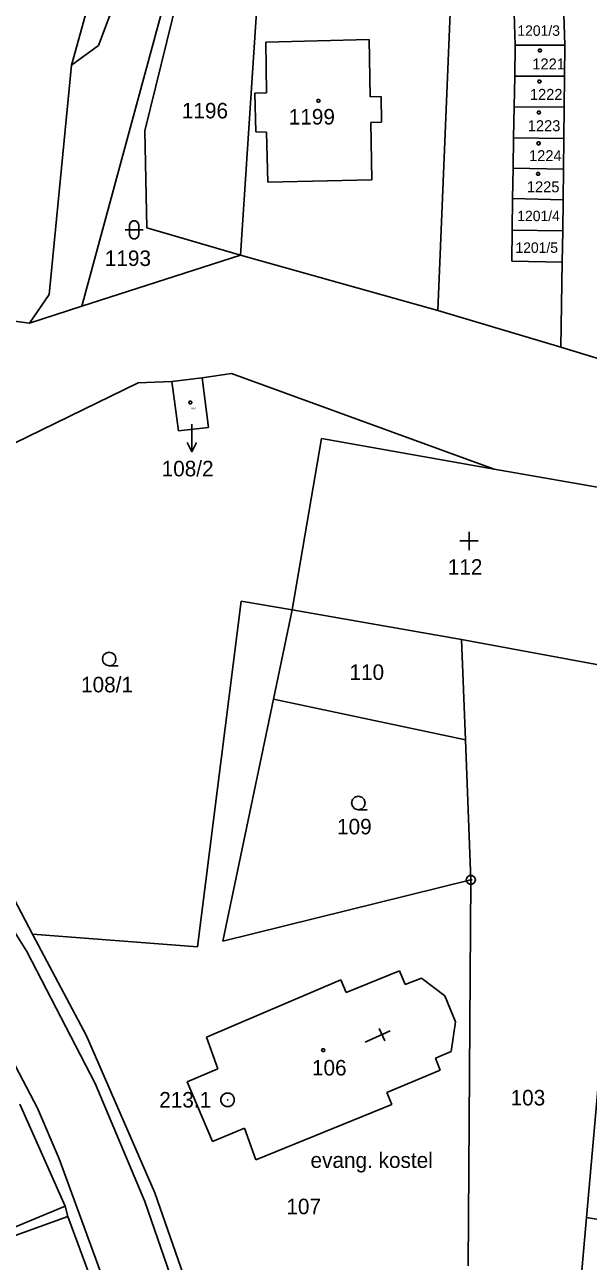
# Model space of a CAD drawing. Extents: x -609861 to -605046, y -1120287 to -1116307.
# Drawn here: x -607312.5 to -607250.8, y -1119072.1 to -1118936.8 of the extents above; entities that cross this region are included whole.
import ezdxf

# ---------------------------------------------------------------- set-up
doc = ezdxf.new("R2010")
doc.units = 0
for name, color, linetype in [('Vrstva 1', 7, 'Continuous'), ('Vrstva 2', 7, 'Continuous'), ('Vrstva 3', 7, 'Continuous'), ('Vrstva 5', 7, 'Continuous'), ('Vrstva 7', 7, 'Continuous'), ('Vrstva 8', 7, 'Continuous')]:
    doc.layers.add(name, color=color, linetype=linetype)

msp = doc.modelspace()

# ---------------------------------------------------------------- linework, layer by layer
at = {"layer": 'Vrstva 1'}
for p, q in [((-607300.47, -1118916.28), (-607307.36, -1118941.2)), ((-607296.86, -1118918.81), (-607304.41, -1118939.04)), ((-607265.37, -1118923.27), (-607267.24, -1118968.03)), ((-607286.67, -1118928.97), (-607288.87, -1118962)), ((-607306.23, -1118967.58), (-607296.01, -1118929.91)), ((-607294.87, -1118930.22), (-607299.33, -1118948.38)), ((-607258.88, -1118935.5), (-607258.76, -1118939.01)), ((-607253.43, -1118935.58), (-607253.33, -1118938.99)), ((-607286.06, -1118938.66), (-607274.75, -1118938.38)), ((-607286.02, -1118944.22), (-607286.06, -1118938.66)), ((-607274.75, -1118938.38), (-607274.64, -1118944.65)), ((-607304.41, -1118939.04), (-607307.36, -1118941.2)), ((-607258.76, -1118939.01), (-607258.82, -1118942.37)), ((-607253.33, -1118938.99), (-607258.76, -1118939.01)), ((-607253.33, -1118938.99), (-607253.36, -1118942.38)), ((-607307.36, -1118941.2), (-607309.83, -1118966.28)), ((-607258.82, -1118942.37), (-607258.88, -1118945.75)), ((-607253.36, -1118942.38), (-607258.82, -1118942.37)), ((-607253.36, -1118942.38), (-607253.4, -1118945.77)), ((-607287.27, -1118944.24), (-607286.02, -1118944.22)), ((-607287.19, -1118948.47), (-607287.27, -1118944.24)), ((-607274.64, -1118944.65), (-607273.44, -1118944.62)), ((-607273.44, -1118944.62), (-607273.39, -1118947.43)), ((-607258.88, -1118945.75), (-607258.94, -1118949.13)), ((-607253.4, -1118945.77), (-607258.88, -1118945.75)), ((-607253.4, -1118945.77), (-607253.43, -1118949.2)), ((-607273.39, -1118947.43), (-607274.58, -1118947.45)), ((-607274.58, -1118947.45), (-607274.47, -1118953.73)), ((-607299.33, -1118948.38), (-607299.1, -1118958.99)), ((-607286.02, -1118948.53), (-607287.19, -1118948.47)), ((-607285.85, -1118953.98), (-607286.02, -1118948.53)), ((-607258.94, -1118949.13), (-607258.99, -1118952.47)), ((-607253.43, -1118949.2), (-607258.94, -1118949.13)), ((-607253.43, -1118949.2), (-607253.47, -1118952.58)), ((-607258.99, -1118952.47), (-607259.05, -1118955.79)), ((-607253.47, -1118952.58), (-607258.99, -1118952.47)), ((-607253.47, -1118952.58), (-607253.5, -1118955.92)), ((-607274.47, -1118953.73), (-607285.85, -1118953.98)), ((-607259.05, -1118955.79), (-607259.08, -1118959.23)), ((-607259.05, -1118955.79), (-607253.5, -1118955.92)), ((-607253.5, -1118955.92), (-607253.56, -1118959.33)), ((-607299.1, -1118958.99), (-607288.87, -1118962)), ((-607259.08, -1118959.23), (-607259.14, -1118962.63)), ((-607259.08, -1118959.23), (-607253.56, -1118959.33)), ((-607253.56, -1118959.33), (-607253.63, -1118962.74)), ((-607288.87, -1118962), (-607306.23, -1118967.58)), ((-607288.87, -1118962), (-607267.24, -1118968.03)), ((-607259.14, -1118962.63), (-607253.63, -1118962.74)), ((-607253.63, -1118962.74), (-607253.77, -1118972.06)), ((-607309.83, -1118966.28), (-607311.95, -1118969.42)), ((-607311.95, -1118969.42), (-607324.85, -1118967.75)), ((-607311.95, -1118969.42), (-607306.23, -1118967.58)), ((-607267.24, -1118968.03), (-607253.77, -1118972.06)), ((-607253.77, -1118972.06), (-607239.53, -1118976.37)), ((-607289.83, -1118974.94), (-607293.05, -1118975.42)), ((-607261.05, -1118985.41), (-607289.83, -1118974.94)), ((-607300.07, -1118975.97), (-607315.17, -1118983.33)), ((-607296.37, -1118975.82), (-607300.07, -1118975.97)), ((-607293.05, -1118975.42), (-607296.37, -1118975.82)), ((-607296.37, -1118975.82), (-607295.66, -1118981.22)), ((-607292.35, -1118980.84), (-607293.05, -1118975.42)), ((-607295.66, -1118981.22), (-607292.35, -1118980.84)), ((-607279.97, -1118982.04), (-607283.2, -1119000.82)), ((-607261.05, -1118985.41), (-607279.97, -1118982.04)), ((-607245.35, -1118988.18), (-607261.05, -1118985.41)), ((-607293.58, -1119037.72), (-607288.78, -1118999.85)), ((-607288.78, -1118999.85), (-607283.2, -1119000.82)), ((-607283.2, -1119000.82), (-607285.25, -1119010.61)), ((-607283.2, -1119000.82), (-607264.64, -1119004.08)), ((-607264.21, -1119015.05), (-607264.64, -1119004.08)), ((-607264.64, -1119004.08), (-607245.68, -1119007.59)), ((-607250.96, -1119067.36), (-607245.68, -1119007.59)), ((-607285.25, -1119010.61), (-607290.78, -1119037.1)), ((-607285.25, -1119010.61), (-607264.21, -1119015.05)), ((-607327.08, -1119014.68), (-607312.24, -1119038.23)), ((-607263.61, -1119030.39), (-607264.21, -1119015.05)), ((-607311.65, -1119036.31), (-607315.37, -1119029.28)), ((-607290.78, -1119037.1), (-607263.61, -1119030.39)), ((-607263.92, -1119072.65), (-607263.61, -1119030.39)), ((-607311.65, -1119036.31), (-607293.58, -1119037.72)), ((-607305.74, -1119047.45), (-607311.65, -1119036.31)), ((-607312.24, -1119038.23), (-607304.78, -1119052.66)), ((-607311.08, -1119055.37), (-607318.42, -1119041.55)), ((-607292.59, -1119047.6), (-607277.85, -1119041.34)), ((-607277.85, -1119041.34), (-607277.28, -1119042.7)), ((-607277.28, -1119042.7), (-607271.42, -1119040.35)), ((-607271.42, -1119040.35), (-607270.82, -1119041.83)), ((-607270.82, -1119041.83), (-607269.01, -1119041.15)), ((-607269.01, -1119041.15), (-607266.46, -1119043.07)), ((-607266.46, -1119043.07), (-607265.32, -1119045.91)), ((-607265.32, -1119045.91), (-607265.79, -1119049.19)), ((-607298.24, -1119064.66), (-607305.74, -1119047.45)), ((-607291.32, -1119051.06), (-607292.59, -1119047.6)), ((-607265.79, -1119049.19), (-607267.48, -1119049.9)), ((-607294.69, -1119052.5), (-607291.32, -1119051.06)), ((-607267.48, -1119049.9), (-607266.97, -1119051.23)), ((-607266.97, -1119051.23), (-607272.82, -1119053.66)), ((-607304.78, -1119052.66), (-607299.33, -1119065.6)), ((-607291.91, -1119059.03), (-607294.69, -1119052.5)), ((-607272.82, -1119053.66), (-607272.27, -1119054.96)), ((-607308.07, -1119066.12), (-607313.01, -1119054.95)), ((-607272.27, -1119054.96), (-607287.16, -1119061.05)), ((-607308.71, -1119060.91), (-607311.08, -1119055.37)), ((-607288.41, -1119057.55), (-607291.91, -1119059.03)), ((-607287.16, -1119061.05), (-607288.41, -1119057.55)), ((-607292.66, -1119080.55), (-607298.24, -1119064.66)), ((-607319.12, -1119071.34), (-607307.77, -1119067.23)), ((-607308.07, -1119066.12), (-607315.01, -1119069)), ((-607307.77, -1119067.23), (-607308.07, -1119066.12)), ((-607302.28, -1119082.06), (-607307.77, -1119067.23)), ((-607253.88, -1119100.38), (-607250.96, -1119067.36)), ((-607250.96, -1119067.36), (-607235.7, -1119069.92))]:
    msp.add_line(p, q, dxfattribs=at)
for points in [[(-607308.71, -1119060.91), (-607301.02, -1119082), (-607287.29, -1119133.11)], [(-607280.21, -1119131.72), (-607294.43, -1119079.74), (-607299.33, -1119065.6)]]:
    msp.add_lwpolyline(points, dxfattribs=at)
at = {"layer": 'Vrstva 3'}
for p, q in [((-607263.81, -1118994.27), (-607263.81, -1118992.27)), ((-607264.81, -1118993.27), (-607262.81, -1118993.27))]:
    msp.add_line(p, q, dxfattribs=at)
msp.add_lwpolyline([(-607301, -1118958.71), (-607300.9, -1118958.42), (-607300.65, -1118958.24), (-607300.34, -1118958.24), (-607300.09, -1118958.42), (-607299.99, -1118958.71), (-607299.99, -1118959.71), (-607300.09, -1118960), (-607300.34, -1118960.18), (-607300.65, -1118960.18), (-607300.9, -1118960), (-607301, -1118959.71)], close=True, dxfattribs=at)
for points in [[(-607301.5, -1118959.21), (-607300.23, -1118959.21), (-607299.5, -1118959.21)], [(-607303.23, -1119006.94), (-607303.61, -1119006.84), (-607303.88, -1119006.57), (-607303.98, -1119006.2), (-607303.88, -1119005.83), (-607303.61, -1119005.56), (-607303.24, -1119005.46), (-607302.87, -1119005.56), (-607302.6, -1119005.83), (-607302.5, -1119006.21), (-607302.6, -1119006.59), (-607302.87, -1119006.86), (-607303.25, -1119006.96), (-607302.25, -1119006.96)], [(-607275.94, -1119022.7), (-607276.32, -1119022.6), (-607276.59, -1119022.33), (-607276.69, -1119021.96), (-607276.59, -1119021.59), (-607276.32, -1119021.32), (-607275.95, -1119021.22), (-607275.58, -1119021.32), (-607275.31, -1119021.59), (-607275.21, -1119021.97), (-607275.31, -1119022.35), (-607275.58, -1119022.62), (-607275.96, -1119022.72), (-607274.96, -1119022.72)]]:
    msp.add_lwpolyline(points, dxfattribs=at)
at = {"layer": 'Vrstva 5'}
for p, q in [((-607275.19, -1119048.15), (-607272.453, -1119046.922)), ((-607273.058, -1119048.016), (-607273.672, -1119046.647))]:
    msp.add_line(p, q, dxfattribs=at)
for points in [[(-607255.97, -1118939.43), (-607255.88, -1118939.58), (-607255.97, -1118939.73), (-607256.15, -1118939.73), (-607256.24, -1118939.58), (-607256.15, -1118939.43)], [(-607256.02, -1118942.81), (-607255.93, -1118942.96), (-607256.02, -1118943.11), (-607256.2, -1118943.11), (-607256.29, -1118942.96), (-607256.2, -1118942.81)], [(-607280.23, -1118944.93), (-607280.14, -1118945.08), (-607280.23, -1118945.23), (-607280.41, -1118945.23), (-607280.5, -1118945.08), (-607280.41, -1118944.93)], [(-607256.07, -1118946.21), (-607255.98, -1118946.36), (-607256.07, -1118946.51), (-607256.25, -1118946.51), (-607256.34, -1118946.36), (-607256.25, -1118946.21)], [(-607256.11, -1118949.59), (-607256.02, -1118949.74), (-607256.11, -1118949.89), (-607256.29, -1118949.89), (-607256.38, -1118949.74), (-607256.29, -1118949.59)], [(-607256.16, -1118952.94), (-607256.07, -1118953.09), (-607256.16, -1118953.24), (-607256.34, -1118953.24), (-607256.43, -1118953.09), (-607256.34, -1118952.94)], [(-607294.26, -1118977.98), (-607294.17, -1118978.13), (-607294.26, -1118978.28), (-607294.44, -1118978.28), (-607294.53, -1118978.13), (-607294.44, -1118977.98)], [(-607279.7, -1119048.88), (-607279.61, -1119049.03), (-607279.7, -1119049.18), (-607279.88, -1119049.18), (-607279.97, -1119049.03), (-607279.88, -1119048.88)]]:
    msp.add_lwpolyline(points, close=True, dxfattribs=at)
at = {"layer": 'Vrstva 7'}
msp.add_line((-607294.179, -1118983.5), (-607294.18, -1118980.5), dxfattribs=at)
msp.add_lwpolyline([(-607293.679, -1118982.5), (-607294.179, -1118983.5), (-607294.679, -1118982.5)], dxfattribs=at)
at = {"layer": 'Vrstva 8'}
for p, q in [((-607263.73, -1119030.39), (-607263.49, -1119030.39)), ((-607290.31, -1119054.46), (-607290.21, -1119054.46))]:
    msp.add_line(p, q, dxfattribs=at)
for points in [[(-607263.46, -1119029.91), (-607263.21, -1119030.09), (-607263.11, -1119030.38), (-607263.21, -1119030.67), (-607263.46, -1119030.85), (-607263.77, -1119030.85), (-607264.02, -1119030.67), (-607264.12, -1119030.38), (-607264.02, -1119030.09), (-607263.77, -1119029.91)], [(-607290.07, -1119053.74), (-607289.73, -1119053.93), (-607289.54, -1119054.27), (-607289.54, -1119054.66), (-607289.73, -1119055), (-607290.07, -1119055.19), (-607290.46, -1119055.19), (-607290.8, -1119055), (-607290.99, -1119054.66), (-607290.99, -1119054.27), (-607290.8, -1119053.93), (-607290.46, -1119053.74)]]:
    msp.add_lwpolyline(points, close=True, dxfattribs=at)

# ---------------------------------------------------------------- texts
at = {"layer": 'Vrstva 2'}
for s, height, p in [('1201/3', 1.14, (-607258.523, -1118937.97)), ('1221', 1.2, (-607256.883, -1118941.65)), ('1222', 1.2, (-607257.153, -1118944.98)), ('1196', 1.7, (-607295.277, -1118947.01)), ('1199', 1.7, (-607283.567, -1118947.68)), ('1223', 1.2, (-607257.383, -1118948.41)), ('1224', 1.2, (-607257.243, -1118951.69)), ('1225', 1.2, (-607257.483, -1118955.1)), ('1201/4', 1.14, (-607258.535, -1118958.26)), ('1193', 1.7, (-607303.717, -1118963.17)), ('1201/5', 1.14, (-607258.736, -1118961.73)), ('108/2', 0.2, (-607294.394, -1118978.88)), ('112', 1.7, (-607266.147, -1118996.97)), ('110', 1.7, (-607276.917, -1119008.49)), ('108/1', 1.7, (-607306.317, -1119009.85)), ('109', 1.7, (-607278.277, -1119025.4)), ('106', 1.7, (-607281.027, -1119051.8)), ('103', 1.7, (-607259.267, -1119055.08)), ('107', 1.7, (-607283.827, -1119066.99))]:
    msp.add_text(s, height=height, dxfattribs=at).set_placement(p)
at = {"layer": 'Vrstva 7'}
for s, p in [('108/2', (-607297.492, -1118986.2)), ('evang. kostel', (-607281.182, -1119061.92))]:
    msp.add_text(s, height=1.7, dxfattribs=at).set_placement(p)
at = {"layer": 'Vrstva 8'}
msp.add_text('213.1', height=1.7, dxfattribs=at).set_placement((-607297.753, -1119055.31))

doc.saveas('drawing.dxf')
